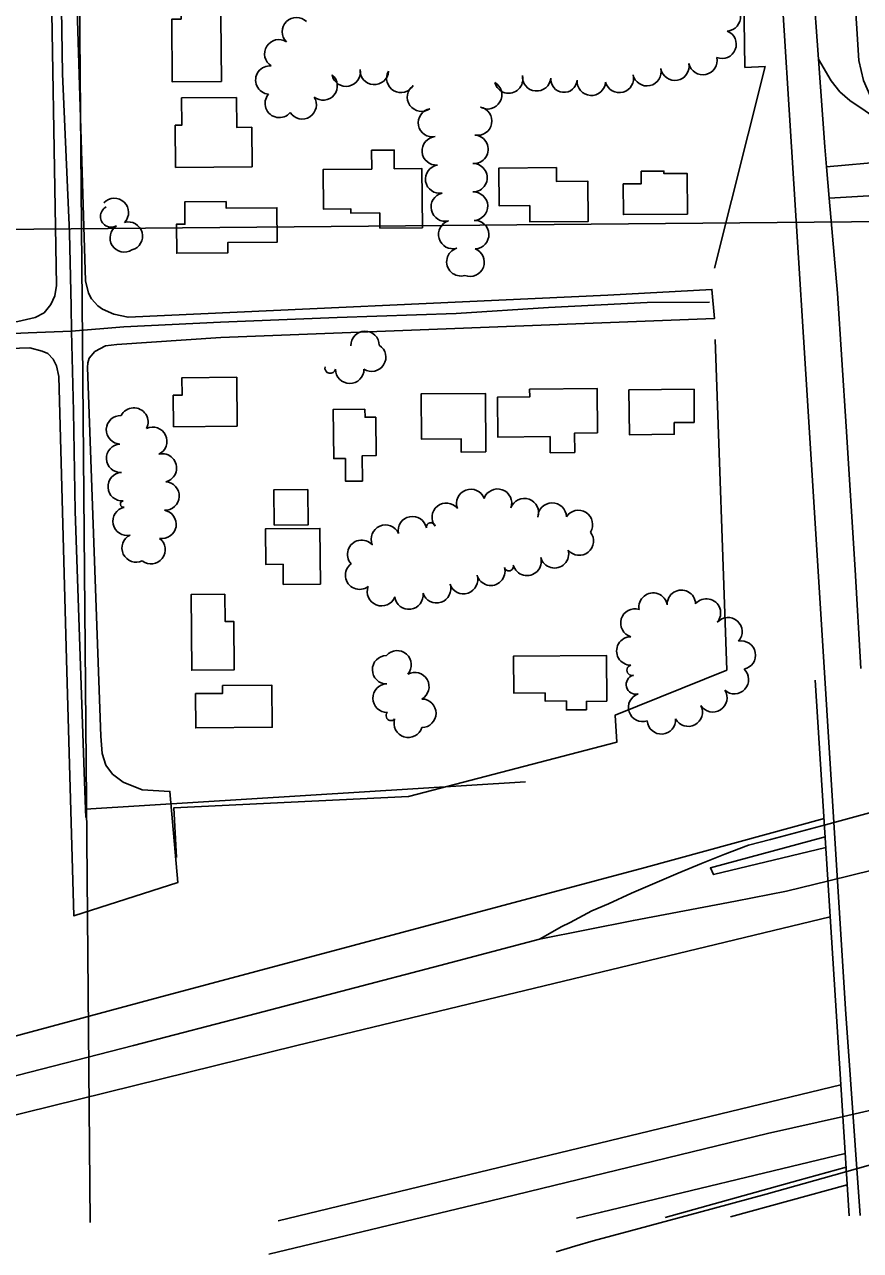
# Model space of a CAD drawing. Extents: x -2233 to 187241, y 4582 to 150524.
# Drawn here: x 106969 to 107555, y 57300 to 58161 of the extents above; entities that cross this region are included whole.
import ezdxf

# ---------------------------------------------------------------- set-up
doc = ezdxf.new("R2010")
doc.units = 0
for name, color, linetype in [('AP_X_Lights', 7, 'Continuous'), ('BLDG', 7, 'Continuous'), ('BRIDGE', 7, 'Continuous'), ('GE_X_CL_2000', 7, 'Continuous'), ('GRID', 7, 'Continuous'), ('INTERSTATE', 7, 'Continuous'), ('ROAD', 7, 'Continuous'), ('RW_X_Fee_RW', 7, 'Continuous'), ('TREES', 7, 'Continuous')]:
    doc.layers.add(name, color=color, linetype=linetype)

msp = doc.modelspace()

# ---------------------------------------------------------------- linework, layer by layer
at = {"layer": 'AP_X_Lights'}
for p, q in [((107531.51, 58060.79), (107533.3, 58038.97)), ((107011.47, 57609.92), (107320.16, 57629.02))]:
    msp.add_line(p, q, dxfattribs=at)
at = {"layer": 'BLDG'}
for points in [[(107106.23, 58188.64), (107106.82, 58120.85), (107072.34, 58120.55), (107071.96, 58164.54), (107078.54, 58164.6), (107078.33, 58188.4)], [(107117.43, 58109.58), (107117.61, 58088.61), (107128.09, 58088.71), (107128.34, 58060.93), (107074.67, 58060.46), (107074.41, 58090.13), (107079.06, 58090.17), (107078.89, 58109.25)], [(107212.38, 58059.3), (107212.27, 58072.52), (107228.08, 58072.66), (107228.19, 58059.55), (107247.55, 58059.72), (107247.91, 58018.12), (107218.09, 58017.86), (107217.99, 58028.5), (107197.73, 58028.32), (107197.71, 58031.38), (107178.46, 58031.21), (107178.21, 58059)], [(107342, 58060.39), (107342.08, 58050.53), (107364.07, 58050.72), (107364.32, 58022.55), (107323.35, 58022.19), (107323.25, 58033.63), (107301.84, 58033.44), (107301.61, 58060.04)], [(107388.82, 58048.95), (107401.54, 58049.06), (107401.46, 58057.79), (107417.37, 58057.93), (107417.39, 58056.16), (107433.68, 58056.3), (107433.93, 58027.75), (107389.01, 58027.36)], [(107110.21, 58036.53), (107110.25, 58031.82), (107145.75, 58032.13), (107145.96, 58008.09), (107111.33, 58007.79), (107111.39, 58000.53), (107075.46, 58000.21), (107075.29, 58020.55), (107081.18, 58020.6), (107081.04, 58036.27)], [(107117.94, 57878.76), (107073.26, 57878.37), (107073.06, 57900.45), (107079.25, 57900.5), (107079.15, 57912.83), (107117.63, 57913.17)], [(107292.43, 57860.75), (107275.1, 57860.6), (107275.02, 57869.93), (107247.23, 57869.69), (107246.95, 57901.43), (107292.07, 57901.82)], [(107370.89, 57874.11), (107354.73, 57873.97), (107354.85, 57860.33), (107337.67, 57860.18), (107337.57, 57871.5), (107300.83, 57871.18), (107300.58, 57899.15), (107323.2, 57899.35), (107323.16, 57904.77), (107370.61, 57905.19)], [(107438.73, 57881.41), (107424.64, 57881.29), (107424.72, 57873.1), (107393.17, 57872.82), (107392.89, 57904.27), (107438.53, 57904.67)], [(107207.59, 57890.71), (107207.64, 57885.01), (107215.1, 57885.08), (107215.34, 57858.15), (107205.69, 57858.06), (107205.84, 57840.24), (107193.95, 57840.13), (107193.81, 57856.09), (107185.61, 57856.02), (107185.31, 57890.52)], [(107167.57, 57834.4), (107167.79, 57809.59), (107143.85, 57809.38), (107143.64, 57834.19)], [(107150.23, 57767.69), (107150.1, 57781.79), (107137.89, 57781.68), (107137.68, 57806.67), (107175.96, 57807), (107176.3, 57767.91)], [(107109.31, 57760.74), (107109.48, 57741.58), (107115.58, 57741.63), (107115.88, 57707.71), (107086, 57707.44), (107085.54, 57760.53)], [(107377.3, 57685.61), (107362.97, 57685.48), (107363.02, 57679.73), (107348.97, 57679.61), (107348.92, 57685.93), (107334, 57685.8), (107333.95, 57691.52), (107311.96, 57691.33), (107311.73, 57717.26), (107377.02, 57717.83)], [(107088.65, 57691.04), (107107.67, 57691.2), (107107.62, 57696.64), (107142.2, 57696.94), (107142.46, 57667.44), (107088.86, 57666.97)]]:
    msp.add_lwpolyline(points, close=True, dxfattribs=at)
at = {"layer": 'BRIDGE'}
msp.add_lwpolyline([(107523.66, 57700.44), (107547.47, 57324.39)], dxfattribs=at)
at = {"layer": 'GE_X_CL_2000'}
for points in [[(107481.81, 58861.26), (107489.91, 58732.2), (107496.8, 58637.35), (107504.25, 58524.82), (107512.71, 58388.31), (107518, 58246.31), (107525.89, 58136.59)], [(106989.08, 58835.63), (106990.51, 58755.82), (106991.64, 58648.76), (106990.07, 58539.97), (106990.36, 58524.82), (106991.48, 58463.93), (106992.37, 58352.17), (106993.68, 58233.01), (106995.28, 58126.08), (107000.27, 58014.55), (107001.38, 57962.9), (107001.5, 57945.49)], [(107665.96, 58072.72), (107646.1, 58075.26), (107627.67, 58077.32), (107606.02, 58079.19), (107590.92, 58082.41), (107583.11, 58085.25), (107576.38, 58088.84), (107568.69, 58093.18), (107558.66, 58100.22), (107547.99, 58107.37), (107541, 58113.58), (107534.87, 58121.27), (107525.89, 58136.59)], [(107525.89, 58136.59), (107530.37, 58075.01), (107531.51, 58060.79)], [(107665.96, 58072.72), (107628.26, 58068.69), (107573.32, 58064.54), (107531.51, 58060.79)], [(107533.3, 58038.97), (107624.8, 58044.37), (107682.45, 58049.11), (107730.15, 58051.35), (107741.43, 58051.77), (107752.72, 58051.96), (107764.01, 58051.91), (107775.29, 58051.62), (107786.57, 58051.09), (107797.84, 58050.33), (107812.65, 58048.76)], [(107533.3, 58038.97), (107539.15, 57972.07), (107545.45, 57878.56), (107551.57, 57777.83), (107555.53, 57708.61)], [(107001.5, 57945.49), (107038.44, 57948.65), (107106.08, 57951.88), (107188.07, 57955.09), (107271.54, 57957.89), (107336.36, 57962.23), (107405.7, 57965.58), (107449.52, 57965.84)], [(106317.05, 57919.01), (106320.37, 57919.87), (106323.75, 57920.49), (106327.15, 57920.89), (106363.3, 57922.75), (106405.75, 57924.15), (106478.61, 57927.09), (106526.62, 57929.36), (106560.46, 57930.97), (106658.13, 57933.73), (106740.39, 57937.15), (106821.42, 57938.6), (106914.9, 57941.87), (106971.18, 57944.33), (107001.5, 57945.49)], [(107001.5, 57945.49), (107002.94, 57889.33), (107004.13, 57819.07), (107010.57, 57635.93), (107011.47, 57609.92), (107011.67, 57603.9)], [(109069.98, 57937.61), (109026.62, 57927.15), (108978.57, 57915.98), (108874.01, 57884.16), (108809.72, 57867.91), (108647.16, 57828.16), (108538.9, 57802.04), (108452.3, 57781.96), (108375.07, 57763.18), (108263.77, 57735.96), (108145.47, 57707.48), (108029.99, 57679.43), (107875.19, 57642.01), (107759.04, 57614.1), (107704.77, 57600.93), (107649.77, 57587.59), (107596.92, 57575.08), (107564.55, 57567.22), (107533.08, 57559.57), (107503.34, 57552.35), (107467.6, 57545.28), (107431.81, 57538.42), (107395.98, 57531.78), (107330, 57518.67)], [(107561.82, 57607.37), (107530.89, 57598.97), (107492.23, 57588.61), (107476.86, 57584.67), (107460.25, 57578.34), (107443.73, 57571.78), (107427.3, 57565.01), (107410.97, 57558.02), (107394.72, 57550.81), (107378.58, 57543.39), (107366.87, 57538.39), (107351.58, 57530.35), (107345.23, 57527.23), (107335.84, 57521.86), (107330, 57518.67)], [(107330, 57518.67), (107260.13, 57500.04), (107131.42, 57466.3), (107045.16, 57444.01), (106883, 57402.15), (106761.39, 57373.04), (106644.13, 57344.66), (106526.62, 57316.76), (106405, 57288.18), (106363.56, 57277.67), (106312.32, 57264.88), (106252.34, 57250), (106183.97, 57233.35), (106130.11, 57220.04), (106057.37, 57202.7), (105999.14, 57188.51), (105942.14, 57174.85), (105872.54, 57158.21), (105804.33, 57142.04), (105697.4, 57119.68)], [(107140.07, 57297.49), (107295.83, 57334.87), (107490.14, 57382.06), (107543.48, 57394.15), (107575.11, 57401.32), (107607.11, 57408.57), (107690.69, 57427.52), (107751.77, 57439.72), (107899.54, 57475.82), (107920.94, 57481.19)], [(107341.85, 57298.95), (107354.82, 57302.95), (107367.85, 57306.75), (107380.92, 57310.37), (107394.04, 57313.79), (107441.67, 57326.63), (107489.26, 57339.65), (107536.79, 57352.83), (107545.91, 57355.51), (107577.4, 57364.46)]]:
    msp.add_lwpolyline(points, dxfattribs=at)
at = {"layer": 'GRID'}
for p, q in [((106991.2, 60017.41), (107014.74, 57319.74)), ((110008.54, 58043.67), (105008.73, 58000.04))]:
    msp.add_line(p, q, dxfattribs=at)
at = {"layer": 'INTERSTATE'}
for points in [[(106517, 57337.21), (106815.08, 57410.83), (107062.7, 57477.57), (107404.16, 57568.92), (107529.8, 57603.36)], [(107530.62, 57590.55), (107450.1, 57568.59), (107452.19, 57563.9), (107531.1, 57582.85)], [(106644.04, 57316.51), (107159.81, 57443.98), (107534.18, 57534.23)], [(107146.74, 57320.89), (107541.65, 57416.4)], [(107356.06, 57322.72), (107373.55, 57326.96), (107544.71, 57368.03)], [(107545.31, 57358.4), (107511.46, 57349.24), (107418.38, 57323.26)], [(107464.17, 57323.66), (107546.1, 57346.09)]]:
    msp.add_lwpolyline(points, dxfattribs=at)
at = {"layer": 'ROAD'}
for points in [[(106971.19, 59398.96), (106971.9, 59387.59), (106974.68, 59154.2), (106978.12, 58882.39), (106982.23, 58497.46), (106991.01, 57977.54), (106989.93, 57970.29), (106987.11, 57964.18), (106982.47, 57958.48), (106976, 57955.07), (106963.82, 57952.33), (106872.79, 57947.8), (106677.99, 57941.78), (106511.5, 57935.89)], [(107420.4, 59346.05), (107420.53, 59343.76), (107429.07, 59231.95), (107442.94, 59083.74), (107446.07, 59038.65), (107454.25, 58913.59), (107463.36, 58763.89), (107488.42, 58368.42), (107518.65, 57889.33), (107544.78, 57469.42), (107555.22, 57324.46)], [(107484.3, 59329.81), (107493.65, 59134.03), (107510.37, 58845.81), (107540.82, 58347.26), (107554.34, 58135.62), (107557.4, 58121.54), (107562.68, 58109.81), (107570.81, 58099.85), (107580.61, 58091.58), (107590.14, 58086.62), (107599.7, 58085.14), (107609.55, 58084.25), (107633.05, 58085.67)], [(106755.2, 57926.84), (106972.27, 57933.84), (106980.91, 57931.56), (106984.98, 57929.72), (106988.71, 57925.85), (106991.16, 57921.11), (106992.62, 57913.75), (106998.18, 57715.03), (107003.3, 57534.9), (107076.24, 57558.46), (107070.72, 57622.34), (107051.25, 57623.42), (107037.87, 57628.83), (107030.36, 57634.46), (107025.8, 57640.85), (107023.18, 57649.06), (107022.17, 57661.13), (107012.87, 57919.98), (107013.05, 57923.25), (107014.02, 57926.65), (107018.02, 57931.19), (107025.35, 57935.25), (107033.3, 57936.21), (107106.45, 57940.96), (107453.01, 57954.47), (107451.1, 57974.77), (107377.94, 57970.73), (107041.32, 57955.33), (107031.39, 57957.46), (107023.39, 57960.91), (107020.1, 57963.33), (107015.64, 57968.27), (107013.43, 57972.15), (107011.44, 57980.8), (107004.75, 58202.22)]]:
    msp.add_lwpolyline(points, dxfattribs=at)
at = {"layer": 'RW_X_Fee_RW'}
for p, q in [((107473.15, 58213.17), (107474.27, 58130.67)), ((107488.46, 58131.26), (107452.8, 57989.75)), ((107474.27, 58130.67), (107488.47, 58131.26)), ((107453.48, 57939.74), (107461.49, 57707.44))]:
    msp.add_line(p, q, dxfattribs=at)
for points in [[(107429.3, 59069.54), (107443.63, 58842.32), (107470.35, 58418.68), (107483.28, 58213.54), (107473.15, 58213.16), (107474.27, 58130.67), (107488.47, 58131.26)], [(107461.49, 57707.44), (107383.31, 57675.93), (107384.34, 57656.86), (107238.19, 57618.85), (107073.49, 57610.88), (107075.19, 57575.91)]]:
    msp.add_lwpolyline(points, dxfattribs=at)
at = {"layer": 'TREES'}
for centre, radius, start, end in [((107461.14, 58166.21), 10, 274.22248, 94.22248), ((107159.51, 58155.77), 10, 45.00371, 225.00371), ((107147.14, 58140.22), 10, 57.99008, 237.99008), ((107458.19, 58146.94), 10, 248.33423, 68.33423), ((107140.81, 58121.79), 10, 84.0833, 264.0833), ((107425.12, 58131.6), 10, 190.15516, 10.15516), ((107444.73, 58135.5), 10, 192.38037, 12.38037), ((107178.2, 58117.66), 10, 230.74868, 50.74868), ((107194.34, 58127.36), 10, 191.25383, 11.25383), ((107214.13, 58128.65), 10, 176.23391, 356.23391), ((107232.76, 58122.99), 10, 149.93829, 329.93829), ((107308.39, 58122.54), 10, 194.11638, 14.11638), ((107328.05, 58124.12), 10, 175.03567, 355.03567), ((107347.25, 58122.45), 9.27, 175.03566, 355.03566), ((107386.08, 58122.95), 10, 195.30149, 15.30149), ((107405.5, 58127.71), 10, 192.26072, 12.26072), ((107247.24, 58109.85), 10, 125.64409, 305.64409), ((107293.65, 58111.47), 10, 239.74192, 59.74192), ((107366.46, 58120.98), 10, 176.16294, 356.16293), ((107147.45, 58105.43), 10, 140.07226, 320.07226), ((107163.5, 58104.47), 10, 213.05141, 33.05141), ((107254.97, 58091.91), 10, 100.97882, 280.97882), ((107286.68, 58093.02), 10, 258.82165, 78.82165), ((107257.66, 58072.12), 10, 94.45855, 274.45855), ((107284.05, 58073.23), 10, 266.03761, 86.03761), ((107283.36, 58053.26), 10, 270.00654, 90.00654), ((107260.04, 58052.28), 10, 99.27629, 279.27629), ((107031.63, 58028.81), 10, 316.29264, 136.29264), ((107263.98, 58032.69), 10, 103.45655, 283.45655), ((107283.76, 58033.26), 10, 272.28681, 92.28681), ((107029.54, 58026.07), 7.61, 119.07154, 299.07154), ((107041.45, 58012.24), 10, 285.00123, 105.00123), ((107269.17, 58013.38), 10, 106.61983, 286.61983), ((107284.56, 58013.28), 10, 272.31779, 92.31779), ((107038.64, 58010.99), 10, 122.67615, 302.67615), ((107274.89, 57994.22), 10, 106.62945, 286.62945), ((107281.36, 57993.96), 10, 248.86658, 68.86658), ((107207.66, 57935.43), 10, 1.15066, 181.15066), ((107212.27, 57927.2), 10, 237.38785, 57.38785), ((107183.2, 57919.64), 3.77, 167.02778, 347.02778), ((107196.88, 57918.79), 10, 179.94786, 359.94786), ((107045.35, 57881.68), 10, 332.9878, 152.9878), ((107036, 57876.24), 10, 87.49702, 267.49702), ((107058.6, 57868.14), 10, 295.75547, 115.75547), ((107036.08, 57856.26), 10, 92.96497, 272.96497), ((107065.35, 57849.42), 10, 283.89203, 103.89203), ((107037.21, 57836.29), 10, 93.5259, 273.5259), ((107067.26, 57829.73), 10, 267.18881, 87.18881), ((107281.81, 57824.55), 10, 20.42582, 200.42582), ((107300.61, 57824.72), 10, 340.61334, 160.61334), ((107040.63, 57812.03), 10, 102.23595, 282.23595), ((107038.17, 57824.06), 2.28, 98.60069, 278.60068), ((107264.65, 57814.79), 10, 38.81369, 218.81369), ((107319.49, 57818.12), 10, 340.82004, 160.82004), ((107338.94, 57814.97), 10, 0.8136, 180.8136), ((107065.11, 57809.88), 10, 260.46737, 80.46737), ((107240.89, 57805.39), 10, 11.11547, 191.11547), ((107357.38, 57809.76), 10, 327.61031, 147.61031), ((107221.91, 57799.46), 10, 23.56811, 203.56811), ((107253.78, 57807.92), 3.14, 11.11548, 191.11548), ((107047, 57793.21), 10, 115.18935, 295.18935), ((107057.36, 57792.09), 10, 232.43091, 52.43091), ((107205.28, 57788.81), 10, 41.67554, 221.67554), ((107358.04, 57798.12), 10, 218.89734, 38.89734), ((107340.62, 57789.18), 10, 195.45403, 15.45403), ((107203.85, 57774.19), 10, 127.14866, 307.14866), ((107295.87, 57776.89), 10, 195.32956, 15.32956), ((107308.6, 57780.38), 3.2, 195.32955, 15.32956), ((107321.34, 57783.87), 10, 195.32956, 15.32956), ((107276.76, 57771.04), 10, 198.67947, 18.67947), ((107219.19, 57762.56), 10, 158.52584, 338.52584), ((107238.42, 57760.17), 10, 187.27533, 7.27533), ((107257.81, 57764.64), 10, 198.67948, 18.67948), ((107409.82, 57751.71), 10, 9.32285, 189.32286), ((107429.68, 57753.72), 10, 2.21232, 182.21233), ((107447.26, 57747.58), 10, 319.33081, 139.33082), ((107397.06, 57740.52), 10, 73.1821, 253.1821), ((107462.34, 57734.45), 10, 318.55761, 138.55761), ((107394.18, 57720.94), 10, 90.09105, 270.09105), ((107471.75, 57718.02), 10, 281.05392, 101.05392), ((107230.13, 57711.21), 10, 318.92225, 138.92225), ((107222.76, 57707.78), 10, 90.99882, 270.99882), ((107395.1, 57707.39), 3.67, 104.24424, 284.24425), ((107242.57, 57695.92), 10, 299.38207, 119.38207), ((107397.66, 57697.32), 6.73, 104.24424, 284.24424), ((107466.9, 57700.84), 10, 227.40354, 47.40353), ((107223.11, 57687.78), 10, 90.99883, 270.99883), ((107451.72, 57688.07), 10, 212.74693, 32.74693), ((107247.49, 57677.21), 10, 270.06759, 90.06759), ((107402.5, 57681.32), 10, 108.58678, 288.58678), ((107225.85, 57675.49), 3.44, 138.15971, 318.15971), ((107434.47, 57677.98), 10, 207.87758, 27.87758), ((107237.96, 57670.2), 10, 162.59871, 342.59871), ((107415.66, 57672.57), 10, 184.20947, 4.20947)]:
    msp.add_arc(centre, radius, start, end, dxfattribs=at)

doc.saveas('drawing.dxf')
